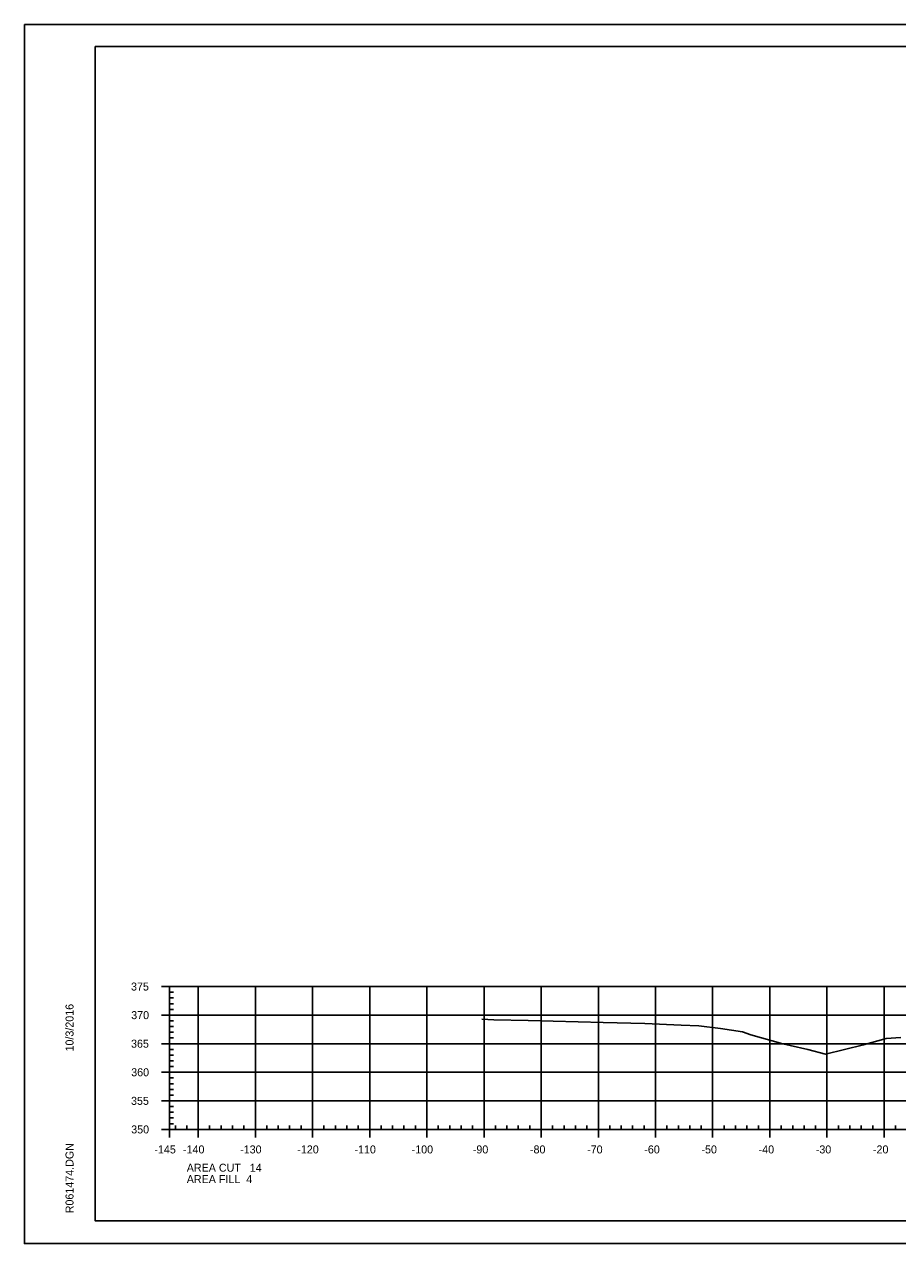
# Model space of a CAD drawing. Extents: x 1359801 to 1362404, y 372415 to 374228.
# Drawn here: x 1361649.5 to 1361802.2, y 374014.6 to 374228 of the extents above; entities that cross this region are included whole.
import ezdxf

# ---------------------------------------------------------------- set-up
doc = ezdxf.new("R2010")
doc.units = 0
for name, color, linetype in [('S_DRG_PT_SYM', 7, 'Continuous'), ('S_MAILBOX', 7, 'Continuous'), ('S_PRIMARY_CTL', 7, 'Continuous'), ('S_SHOULDER', 7, 'Continuous'), ('S_UTL_PT_SYM', 7, 'Continuous'), ('S_WATER_UTILITIES', 7, 'Continuous')]:
    doc.layers.add(name, color=color, linetype=linetype)

msp = doc.modelspace()

# ---------------------------------------------------------------- linework, layer by layer
at = {"layer": 'S_DRG_PT_SYM'}
msp.add_lwpolyline([(1361729.5, 374053.9), (1361731.6, 374053.81), (1361737.59, 374053.64), (1361750.75, 374053.32), (1361758.05, 374053.13), (1361764.4, 374052.86), (1361767.49, 374052.73), (1361771.25, 374052.25), (1361775.11, 374051.67), (1361776.59, 374051.14), (1361782.18, 374049.6), (1361783.42, 374049.3), (1361786.53, 374048.59), (1361789.63, 374047.78), (1361796.25, 374049.44), (1361800.26, 374050.52), (1361802.78, 374050.68)], dxfattribs=at)
at = {"layer": 'S_MAILBOX'}
for p, q in [((1361674.89, 374059.61), (1361964.89, 374059.61)), ((1361674.89, 374034.61), (1361674.89, 374059.61)), ((1361679.89, 374034.61), (1361679.89, 374059.61)), ((1361689.89, 374034.61), (1361689.89, 374059.61)), ((1361699.89, 374034.61), (1361699.89, 374059.61)), ((1361709.89, 374034.61), (1361709.89, 374059.61)), ((1361719.89, 374034.61), (1361719.89, 374059.61)), ((1361729.89, 374034.61), (1361729.89, 374059.61)), ((1361739.89, 374034.61), (1361739.89, 374059.61)), ((1361749.89, 374034.61), (1361749.89, 374059.61)), ((1361759.89, 374034.61), (1361759.89, 374059.61)), ((1361769.89, 374034.61), (1361769.89, 374059.61)), ((1361779.89, 374034.61), (1361779.89, 374059.61)), ((1361789.89, 374034.61), (1361789.89, 374059.61)), ((1361799.89, 374034.61), (1361799.89, 374059.61)), ((1361674.89, 374054.61), (1361964.89, 374054.61)), ((1361674.89, 374049.61), (1361964.89, 374049.61)), ((1361674.89, 374044.61), (1361964.89, 374044.61)), ((1361674.89, 374039.61), (1361964.89, 374039.61)), ((1361674.89, 374034.61), (1361964.89, 374034.61))]:
    msp.add_line(p, q, dxfattribs=at)
at = {"layer": 'S_SHOULDER'}
for p, q in [((1361649.49, 374227.97), (1361982.82, 374227.97)), ((1361649.49, 374014.63), (1361982.82, 374014.63))]:
    msp.add_line(p, q, dxfattribs=at)
for points in [[(1361649.48, 374227.97), (1361982.82, 374227.97), (1361982.82, 374014.63), (1361649.48, 374014.63)], [(1361895.81, 374224.07), (1361895.81, 374214.19), (1361931.54, 374214.19), (1361931.54, 374211.27), (1361954.74, 374211.27), (1361954.74, 374186.94), (1361978.07, 374186.94), (1361978.07, 374018.61), (1361661.89, 374018.61), (1361661.89, 374224.07)]]:
    msp.add_lwpolyline(points, close=True, dxfattribs=at)
at = {"layer": 'S_UTL_PT_SYM'}
for p, q in [((1361661.89, 374224.07), (1361978.07, 374224.07)), ((1361661.89, 374018.61), (1361661.89, 374224.07)), ((1361661.89, 374018.61), (1361661.89, 374018.61)), ((1361978.07, 374018.61), (1361661.89, 374018.61))]:
    msp.add_line(p, q, dxfattribs=at)
at = {"layer": 'S_WATER_UTILITIES'}
for p, q in [((1361673.49, 374059.61), (1361674.89, 374059.61)), ((1361674.89, 374034.61), (1361674.89, 374059.61)), ((1361674.89, 374058.61), (1361675.59, 374058.61)), ((1361674.89, 374057.61), (1361675.59, 374057.61)), ((1361674.89, 374056.61), (1361675.59, 374056.61)), ((1361674.89, 374055.61), (1361675.59, 374055.61)), ((1361673.49, 374054.61), (1361674.89, 374054.61)), ((1361674.89, 374053.61), (1361675.59, 374053.61)), ((1361674.89, 374052.61), (1361675.59, 374052.61)), ((1361674.89, 374051.61), (1361675.59, 374051.61)), ((1361673.49, 374049.61), (1361674.89, 374049.61)), ((1361674.89, 374050.61), (1361675.59, 374050.61)), ((1361674.89, 374048.61), (1361675.59, 374048.61)), ((1361674.89, 374047.61), (1361675.59, 374047.61)), ((1361674.89, 374046.61), (1361675.59, 374046.61)), ((1361674.89, 374045.61), (1361675.59, 374045.61)), ((1361673.49, 374044.61), (1361674.89, 374044.61)), ((1361674.89, 374043.61), (1361675.59, 374043.61)), ((1361674.89, 374042.61), (1361675.59, 374042.61)), ((1361674.89, 374041.61), (1361675.59, 374041.61)), ((1361674.89, 374040.61), (1361675.59, 374040.61)), ((1361673.49, 374039.61), (1361674.89, 374039.61)), ((1361674.89, 374038.61), (1361675.59, 374038.61)), ((1361674.89, 374037.61), (1361675.59, 374037.61)), ((1361674.89, 374036.61), (1361675.59, 374036.61)), ((1361673.49, 374034.61), (1361674.89, 374034.61)), ((1361674.89, 374035.61), (1361675.59, 374035.61)), ((1361674.89, 374034.61), (1361674.89, 374035.31)), ((1361674.89, 374034.61), (1361964.89, 374034.61)), ((1361674.89, 374033.21), (1361674.89, 374034.61)), ((1361675.89, 374034.61), (1361675.89, 374035.31)), ((1361677.89, 374034.61), (1361677.89, 374035.31)), ((1361679.89, 374033.21), (1361679.89, 374034.61)), ((1361681.89, 374034.61), (1361681.89, 374035.31)), ((1361683.89, 374034.61), (1361683.89, 374035.31)), ((1361685.89, 374034.61), (1361685.89, 374035.31)), ((1361687.89, 374034.61), (1361687.89, 374035.31)), ((1361689.89, 374033.21), (1361689.89, 374034.61)), ((1361691.89, 374034.61), (1361691.89, 374035.31)), ((1361693.89, 374034.61), (1361693.89, 374035.31)), ((1361695.89, 374034.61), (1361695.89, 374035.31)), ((1361697.89, 374034.61), (1361697.89, 374035.31)), ((1361699.89, 374033.21), (1361699.89, 374034.61)), ((1361701.89, 374034.61), (1361701.89, 374035.31)), ((1361703.89, 374034.61), (1361703.89, 374035.31)), ((1361705.89, 374034.61), (1361705.89, 374035.31)), ((1361707.89, 374034.61), (1361707.89, 374035.31)), ((1361709.89, 374033.21), (1361709.89, 374034.61)), ((1361711.89, 374034.61), (1361711.89, 374035.31)), ((1361713.89, 374034.61), (1361713.89, 374035.31)), ((1361715.89, 374034.61), (1361715.89, 374035.31)), ((1361717.89, 374034.61), (1361717.89, 374035.31)), ((1361719.89, 374033.21), (1361719.89, 374034.61)), ((1361721.89, 374034.61), (1361721.89, 374035.31)), ((1361723.89, 374034.61), (1361723.89, 374035.31)), ((1361725.89, 374034.61), (1361725.89, 374035.31)), ((1361727.89, 374034.61), (1361727.89, 374035.31)), ((1361729.89, 374033.21), (1361729.89, 374034.61)), ((1361731.89, 374034.61), (1361731.89, 374035.31)), ((1361733.89, 374034.61), (1361733.89, 374035.31)), ((1361735.89, 374034.61), (1361735.89, 374035.31)), ((1361737.89, 374034.61), (1361737.89, 374035.31)), ((1361739.89, 374033.21), (1361739.89, 374034.61)), ((1361741.89, 374034.61), (1361741.89, 374035.31)), ((1361743.89, 374034.61), (1361743.89, 374035.31)), ((1361745.89, 374034.61), (1361745.89, 374035.31)), ((1361747.89, 374034.61), (1361747.89, 374035.31)), ((1361749.89, 374033.21), (1361749.89, 374034.61)), ((1361751.89, 374034.61), (1361751.89, 374035.31)), ((1361753.89, 374034.61), (1361753.89, 374035.31)), ((1361755.89, 374034.61), (1361755.89, 374035.31)), ((1361757.89, 374034.61), (1361757.89, 374035.31)), ((1361759.89, 374033.21), (1361759.89, 374034.61)), ((1361761.89, 374034.61), (1361761.89, 374035.31)), ((1361763.89, 374034.61), (1361763.89, 374035.31)), ((1361765.89, 374034.61), (1361765.89, 374035.31)), ((1361767.89, 374034.61), (1361767.89, 374035.31)), ((1361769.89, 374033.21), (1361769.89, 374034.61)), ((1361771.89, 374034.61), (1361771.89, 374035.31)), ((1361773.89, 374034.61), (1361773.89, 374035.31)), ((1361775.89, 374034.61), (1361775.89, 374035.31)), ((1361777.89, 374034.61), (1361777.89, 374035.31)), ((1361779.89, 374033.21), (1361779.89, 374034.61)), ((1361781.89, 374034.61), (1361781.89, 374035.31)), ((1361783.89, 374034.61), (1361783.89, 374035.31)), ((1361785.89, 374034.61), (1361785.89, 374035.31)), ((1361787.89, 374034.61), (1361787.89, 374035.31)), ((1361789.89, 374033.21), (1361789.89, 374034.61)), ((1361791.89, 374034.61), (1361791.89, 374035.31)), ((1361793.89, 374034.61), (1361793.89, 374035.31)), ((1361795.89, 374034.61), (1361795.89, 374035.31)), ((1361797.89, 374034.61), (1361797.89, 374035.31)), ((1361799.89, 374033.21), (1361799.89, 374034.61)), ((1361801.89, 374034.61), (1361801.89, 374035.31))]:
    msp.add_line(p, q, dxfattribs=at)

# ---------------------------------------------------------------- texts
at = {"layer": 'S_PRIMARY_CTL'}
for s, p in [('375', (1361668.14, 374058.91)), ('370', (1361668.17, 374053.91)), ('365', (1361668.14, 374048.91)), ('360', (1361668.17, 374043.91)), ('355', (1361668.14, 374038.91)), ('350', (1361668.17, 374033.91)), ('-145', (1361672.22, 374030.41)), ('-140', (1361677.23, 374030.41)), ('-130', (1361687.23, 374030.41)), ('-120', (1361697.23, 374030.41)), ('-110', (1361707.23, 374030.41)), ('-100', (1361717.23, 374030.41)), ('-90', (1361727.93, 374030.41)), ('-80', (1361737.93, 374030.41)), ('-70', (1361747.93, 374030.41)), ('-60', (1361757.93, 374030.41)), ('-50', (1361767.93, 374030.41)), ('-40', (1361777.93, 374030.41)), ('-30', (1361787.93, 374030.41)), ('-20', (1361797.93, 374030.41)), ('AREA CUT   14', (1361677.89, 374027.21)), ('AREA FILL  4', (1361677.89, 374025.21))]:
    msp.add_text(s, height=1.4, dxfattribs=at).set_placement(p)
at = {"layer": 'S_UTL_PT_SYM'}
for s, p in [('10/3/2016', (1361658.08, 374048.25)), ('R061474.DGN', (1361658.08, 374019.94))]:
    msp.add_text(s, height=1.4, rotation=90, dxfattribs=at).set_placement(p)

doc.saveas('drawing.dxf')
